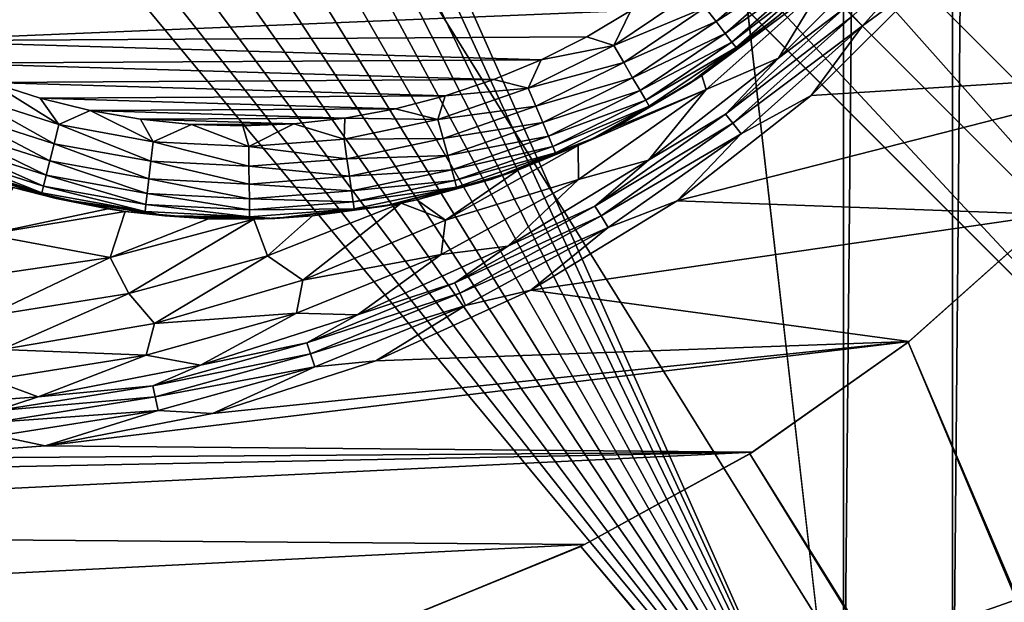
# Model space of a CAD drawing. Header units: metres. Extents: x -205 to 205, y -104 to 104.
# Tile 293 of 656: x -85 to -75, y -61 to -55. Entities that reach past the tile are written whole.
import ezdxf

# ---------------------------------------------------------------- set-up
doc = ezdxf.new("R2010")
doc.units = ezdxf.units.M
doc.layers.add('solid_01_2-CONSUMER_EHM_BOX_SW0001', color=7, linetype='CONTINUOUS')

msp = doc.modelspace()

# ---------------------------------------------------------------- linework, layer by layer
at = {"layer": 'solid_01_2-CONSUMER_EHM_BOX_SW0001'}
for points in [[(-200.010849, -74.958488), (-200.010773, 75.041512), (-0.010778, 75.04142)], [(-0.010849, -74.95858), (-200.010849, -74.958488), (-0.010778, 75.04142)], [(-88.001671, 37.540459, 75), (-76.416145, -63.561199, 75), (-76.402473, 63.637558, 75)], [(-76.416145, -63.561199, 75), (-75.237, 63.561695, 75), (-76.402473, 63.637558, 75)], [(-76.416145, -63.561199, 75), (-75.250656, -63.485584, 75), (-75.237, 63.561695, 75)], [(-75.250656, -63.485584, 75), (-74.082008, 63.333099, 75), (-75.237, 63.561695, 75)], [(-75.250656, -63.485584, 75), (-74.095612, -63.257236, 75), (-74.082008, 63.333099, 75)], [(-88.001671, 37.540459, 75), (-88.012413, -37.459538, 75), (-76.416145, -63.561199, 75)], [(-88.012413, -37.459538, 75), (-88.06736, -38.234272, 75), (-76.416145, -63.561199, 75)], [(-88.06736, -38.234272, 75), (-88.23317, -39.00135, 75), (-76.416145, -63.561199, 75)], [(-88.23317, -39.00135, 75), (-88.507744, -39.739826, 75), (-76.416145, -63.561199, 75)], [(-88.507744, -39.739826, 75), (-88.884354, -40.430462, 75), (-76.416145, -63.561199, 75)], [(-88.884354, -40.430462, 75), (-89.355461, -41.060112, 75), (-76.416145, -63.561199, 75)], [(-89.355461, -41.060112, 75), (-89.912239, -41.616726, 75), (-76.416145, -63.561199, 75)], [(-89.912239, -41.616726, 75), (-90.542023, -42.087662, 75), (-76.416145, -63.561199, 75)], [(-90.542023, -42.087662, 75), (-91.232765, -42.464073, 75), (-76.416145, -63.561199, 75)], [(-91.232765, -42.464073, 75), (-91.971321, -42.738434, 75), (-76.416145, -63.561199, 75)], [(-170.055008, -42.727257, 75), (-185.61615, -63.545567, 75), (-76.416145, -63.561199, 75)], [(-169.287933, -42.893063, 75), (-170.055008, -42.727257, 75), (-76.416145, -63.561199, 75)], [(-91.971321, -42.738434, 75), (-92.738449, -42.904022, 75), (-76.416145, -63.561199, 75)], [(-168.513199, -42.948013, 75), (-169.287933, -42.893063, 75), (-76.416145, -63.561199, 75)], [(-92.738449, -42.904022, 75), (-93.513199, -42.958752, 75), (-76.416145, -63.561199, 75)], [(-93.513199, -42.958752, 75), (-168.513199, -42.948013, 75), (-76.416145, -63.561199, 75)], [(-86.660248, -44.31287, 63.120499), (-72.24424, -59.793827, 69), (-81.338455, -50.697006, 65.42598)], [(-86.660248, -44.31287, 63.120499), (-71.707352, -59.27005, 69), (-72.24424, -59.793827, 69)], [(-86.660248, -44.31287, 63.120499), (-80.223465, -49.690689, 65.447258), (-71.707352, -59.27005, 69)], [(-69.479279, -55.508713, 72), (-85.123055, -44.789696, 72), (-69.414856, -54.562202, 72)], [(-70.420128, -58.175507, 72), (-70.963898, -58.952904, 72), (-85.123055, -44.789696, 72)], [(-85.123055, -44.789696, 69.5), (-85.123055, -44.789696, 72), (-70.963898, -58.952904, 72)], [(-69.986725, -57.332314, 72), (-70.420128, -58.175507, 72), (-85.123055, -44.789696, 72)], [(-69.670921, -56.437199, 72), (-69.986725, -57.332314, 72), (-85.123055, -44.789696, 72)], [(-69.479279, -55.508713, 72), (-69.670921, -56.437199, 72), (-85.123055, -44.789696, 72)], [(-80.223465, -49.690689, 65.447258), (-85.123055, -44.789696, 69.5), (-70.963898, -58.952904, 72)], [(-76.415863, -61.561199, 72), (-93.415863, -61.558765, 72), (-86.183868, -45.850204, 72)], [(-76.415863, -61.561199, 72), (-86.183868, -45.850204, 72), (-72.024712, -60.013412, 72)], [(-72.024712, -60.013412, 69), (-72.024712, -60.013412, 72), (-86.183868, -45.850204, 72)], [(-81.338455, -50.697006, 65.42598), (-72.24424, -59.793827, 69), (-86.183868, -45.850204, 72)], [(-72.024712, -60.013412, 69), (-86.183868, -45.850204, 72), (-72.24424, -59.793827, 69)], [(-80.223465, -49.690689, 65.447258), (-70.963898, -58.952904, 72), (-71.183426, -58.733318, 69)], [(-80.223465, -49.690689, 65.447258), (-71.183426, -58.733318, 69), (-71.707352, -59.27005, 69)], [(-76.315796, -54.653587, 1.771182), (-76.211586, -54.757801, 1.656628), (-75.052109, -53.457848, 1.656628)], [(-75.46476, -54.205738, 1.571667), (-75.052109, -53.457848, 1.656628), (-76.211586, -54.757801, 1.656628)], [(-71.643471, -53.577526, 1.571667), (-75.46476, -54.205738, 1.571667), (-72.829651, -55.25766, 1.571667)], [(-77.114174, -55.105431, 2.071429), (-75.863953, -53.855213, 2.071429), (-76.640228, -54.329159, 2.474663)], [(-76.403137, -54.566246, 1.911131), (-75.863953, -53.855213, 2.071429), (-77.114174, -55.105431, 2.071429)], [(-77.781258, -54.713879, 13.281933), (-76.972565, -54.00333, 13.281901), (-77.897133, -54.563522, 13.401137)], [(-76.860512, -54.115421, 13.123402), (-76.972565, -54.00333, 13.281901), (-77.781258, -54.713879, 13.281933)], [(-77.684494, -54.839428, 13.123442), (-76.860512, -54.115421, 13.123402), (-77.781258, -54.713879, 13.281933)], [(-76.776222, -54.19973, 12.93358), (-76.860512, -54.115421, 13.123402), (-77.684494, -54.839428, 13.123442)], [(-77.611717, -54.933861, 12.933626), (-76.776222, -54.19973, 12.93358), (-77.684494, -54.839428, 13.123442)], [(-77.611717, -54.933861, 12.933626), (-76.723946, -54.252018, 12.721974), (-76.776222, -54.19973, 12.93358)], [(-77.611717, -54.933861, 12.933626), (-77.566582, -54.992435, 12.722024), (-76.723946, -54.252018, 12.721974)], [(-77.137039, -54.672188, 12.5), (-76.723946, -54.252018, 12.721974), (-77.566582, -54.992435, 12.722024)], [(-76.763649, -55.50462, 1.571667), (-75.46476, -54.205738, 1.571667), (-76.211586, -54.757801, 1.656628)], [(-72.829651, -55.25766, 1.571667), (-75.46476, -54.205738, 1.571667), (-76.763649, -55.50462, 1.571667)], [(-87.457893, -54.344234, 13.5), (-86.541412, -54.918888, 13.5), (-78.693504, -54.595425, 13.5)], [(-78.876648, -54.968018, 13.475075), (-78.026306, -54.395912, 13.475064), (-78.693504, -54.595425, 13.5)], [(-77.897133, -54.563522, 13.401137), (-78.026306, -54.395912, 13.475064), (-78.876648, -54.968018, 13.475075)], [(-76.640228, -54.329159, 2.474663), (-77.091881, -54.632469, 2.596741), (-77.931763, -55.289398, 2.656917)], [(-77.888588, -55.442604, 2.474663), (-76.640228, -54.329159, 2.474663), (-77.931763, -55.289398, 2.656917)], [(-77.114174, -55.105431, 2.071429), (-76.640228, -54.329159, 2.474663), (-77.888588, -55.442604, 2.474663)], [(-86.541412, -54.918888, 13.5), (-79.165306, -54.876423, 13.5), (-78.693504, -54.595425, 13.5)], [(-78.876648, -54.968018, 13.475075), (-78.693504, -54.595425, 13.5), (-79.165306, -54.876423, 13.5)], [(-78.770042, -55.150818, 13.401159), (-77.897133, -54.563522, 13.401137), (-78.876648, -54.968018, 13.475075)], [(-77.781258, -54.713879, 13.281933), (-77.897133, -54.563522, 13.401137), (-78.770042, -55.150818, 13.401159)], [(-76.403137, -54.566246, 1.911131), (-77.114174, -55.105431, 2.071429), (-77.680038, -55.705151, 1.911131)], [(-76.403137, -54.566246, 1.911131), (-77.680038, -55.705151, 1.911131), (-76.315796, -54.653587, 1.771182)], [(-78.674416, -55.314804, 13.281965), (-77.781258, -54.713879, 13.281933), (-78.770042, -55.150818, 13.401159)], [(-77.684494, -54.839428, 13.123442), (-77.781258, -54.713879, 13.281933), (-78.674416, -55.314804, 13.281965)], [(-78.074814, -55.385792, 12.5), (-77.931763, -55.289398, 2.656917), (-77.137039, -54.672188, 12.5)], [(-78.074814, -55.385792, 12.5), (-77.137039, -54.672188, 12.5), (-77.566582, -54.992435, 12.722024)], [(-77.137039, -54.672188, 12.5), (-77.931763, -55.289398, 2.656917), (-77.091881, -54.632469, 2.596741)], [(-77.680038, -55.705151, 1.911131), (-77.603203, -55.801868, 1.771182), (-76.315796, -54.653587, 1.771182)], [(-76.315796, -54.653587, 1.771182), (-77.603203, -55.801868, 1.771182), (-76.211586, -54.757801, 1.656628)], [(-77.603203, -55.801868, 1.771182), (-77.511536, -55.917271, 1.656628), (-76.211586, -54.757801, 1.656628)], [(-76.763649, -55.50462, 1.571667), (-76.211586, -54.757801, 1.656628), (-77.511536, -55.917271, 1.656628)], [(-86.541412, -54.918888, 13.5), (-79.65583, -55.123302, 13.5), (-79.165306, -54.876423, 13.5)], [(-86.541412, -54.918888, 13.5), (-86.05085, -55.158871, 13.5), (-79.65583, -55.123302, 13.5)], [(-78.876648, -54.968018, 13.475075), (-79.165306, -54.876423, 13.5), (-79.65583, -55.123302, 13.5)], [(-78.594559, -55.451736, 13.123482), (-77.684494, -54.839428, 13.123442), (-78.674416, -55.314804, 13.281965)], [(-77.611717, -54.933861, 12.933626), (-77.684494, -54.839428, 13.123442), (-78.594559, -55.451736, 13.123482)], [(-78.534492, -55.554733, 12.933672), (-77.611717, -54.933861, 12.933626), (-78.594559, -55.451736, 13.123482)], [(-78.534492, -55.554733, 12.933672), (-77.566582, -54.992435, 12.722024), (-77.611717, -54.933861, 12.933626)], [(-79.793358, -55.426292, 13.475086), (-78.876648, -54.968018, 13.475075), (-79.65583, -55.123302, 13.5)], [(-78.770042, -55.150818, 13.401159), (-78.876648, -54.968018, 13.475075), (-79.793358, -55.426292, 13.475086)], [(-78.534492, -55.554733, 12.933672), (-78.497238, -55.618622, 12.722074), (-77.566582, -54.992435, 12.722024)], [(-78.074814, -55.385792, 12.5), (-77.566582, -54.992435, 12.722024), (-78.497238, -55.618622, 12.722074)], [(-86.05085, -55.158871, 13.5), (-80.162659, -55.334858, 13.5), (-79.65583, -55.123302, 13.5)], [(-79.793358, -55.426292, 13.475086), (-79.65583, -55.123302, 13.5), (-80.162659, -55.334858, 13.5)], [(-78.503624, -56.198822, 2.071429), (-77.114174, -55.105431, 2.071429), (-77.888588, -55.442604, 2.474663)], [(-77.680038, -55.705151, 1.911131), (-77.114174, -55.105431, 2.071429), (-78.503624, -56.198822, 2.071429)], [(-86.05085, -55.158871, 13.5), (-85.542542, -55.364468, 13.5), (-80.162659, -55.334858, 13.5)], [(-79.71109, -55.621265, 13.401181), (-78.770042, -55.150818, 13.401159), (-79.793358, -55.426292, 13.475086)], [(-78.674416, -55.314804, 13.281965), (-78.770042, -55.150818, 13.401159), (-79.71109, -55.621265, 13.401181)], [(-85.542542, -55.364468, 13.5), (-80.683334, -55.510021, 13.5), (-80.162659, -55.334858, 13.5)], [(-79.793358, -55.426292, 13.475086), (-80.162659, -55.334858, 13.5), (-80.683334, -55.510021, 13.5)], [(-79.637283, -55.796169, 13.281997), (-78.674416, -55.314804, 13.281965), (-79.71109, -55.621265, 13.401181)], [(-78.594559, -55.451736, 13.123482), (-78.674416, -55.314804, 13.281965), (-79.637283, -55.796169, 13.281997)], [(-77.888588, -55.442604, 2.474663), (-77.931763, -55.289398, 2.656917), (-78.869843, -55.852039, 2.770159)], [(-78.074814, -55.385792, 12.5), (-78.869843, -55.852039, 2.770159), (-77.931763, -55.289398, 2.656917)], [(-72.829651, -55.25766, 1.571667), (-76.763649, -55.50462, 1.571667), (-78.198273, -56.633396, 1.571667)], [(-72.829651, -55.25766, 1.571667), (-78.198273, -56.633396, 1.571667), (-74.189362, -56.780025, 1.571667)], [(-85.794579, -55.506134, 13.475154), (-84.818069, -55.817135, 13.475143), (-85.542542, -55.364468, 13.5)], [(-85.542542, -55.364468, 13.5), (-85.019669, -55.533978, 13.5), (-80.683334, -55.510021, 13.5)], [(-84.818069, -55.817135, 13.475143), (-85.019669, -55.533978, 13.5), (-85.542542, -55.364468, 13.5)], [(-80.761284, -55.763172, 13.475098), (-79.793358, -55.426292, 13.475086), (-80.683334, -55.510021, 13.5)], [(-79.71109, -55.621265, 13.401181), (-79.793358, -55.426292, 13.475086), (-80.761284, -55.763172, 13.475098)], [(-79.575653, -55.942223, 13.123522), (-78.594559, -55.451736, 13.123482), (-79.637283, -55.796169, 13.281997)], [(-78.534492, -55.554733, 12.933672), (-78.594559, -55.451736, 13.123482), (-79.575653, -55.942223, 13.123522)], [(-77.888588, -55.442604, 2.474663), (-78.869843, -55.852039, 2.770159), (-79.258675, -56.041302, 2.825341)], [(-79.255615, -56.406662, 2.474663), (-77.888588, -55.442604, 2.474663), (-79.258675, -56.041302, 2.825341)], [(-78.503624, -56.198822, 2.071429), (-77.888588, -55.442604, 2.474663), (-79.255615, -56.406662, 2.474663)], [(-79.099968, -55.966919, 12.5), (-78.869843, -55.852039, 2.770159), (-78.074814, -55.385792, 12.5)], [(-79.099968, -55.966919, 12.5), (-78.074814, -55.385792, 12.5), (-78.497238, -55.618622, 12.722074)], [(-85.871628, -55.703251, 13.401314), (-84.869186, -56.022507, 13.401292), (-85.794579, -55.506134, 13.475154)], [(-84.869186, -56.022507, 13.401292), (-84.818069, -55.817135, 13.475143), (-85.794579, -55.506134, 13.475154)], [(-85.019669, -55.533978, 13.5), (-81.215218, -55.647884, 13.5), (-80.683334, -55.510021, 13.5)], [(-85.019669, -55.533978, 13.5), (-84.485641, -55.666096, 13.5), (-81.215218, -55.647884, 13.5)], [(-84.818069, -55.817135, 13.475143), (-84.485641, -55.666096, 13.5), (-85.019669, -55.533978, 13.5)], [(-80.761284, -55.763172, 13.475098), (-80.683334, -55.510021, 13.5), (-81.215218, -55.647884, 13.5)], [(-79.529297, -56.052086, 12.933719), (-78.534492, -55.554733, 12.933672), (-79.575653, -55.942223, 13.123522)], [(-79.529297, -56.052086, 12.933719), (-78.497238, -55.618622, 12.722074), (-78.534492, -55.554733, 12.933672)], [(-78.198273, -56.633396, 1.571667), (-76.763649, -55.50462, 1.571667), (-77.511536, -55.917271, 1.656628)], [(-84.818069, -55.817135, 13.475143), (-83.809715, -56.000286, 13.475132), (-84.485641, -55.666096, 13.5)], [(-84.485641, -55.666096, 13.5), (-81.755447, -55.747704, 13.5), (-81.215218, -55.647884, 13.5)], [(-84.485641, -55.666096, 13.5), (-83.943947, -55.759949, 13.5), (-81.755447, -55.747704, 13.5)], [(-83.809715, -56.000286, 13.475132), (-83.943947, -55.759949, 13.5), (-84.485641, -55.666096, 13.5)], [(-80.761284, -55.763172, 13.475098), (-81.215218, -55.647884, 13.5), (-81.755447, -55.747704, 13.5)], [(-80.704704, -55.967091, 13.401203), (-79.71109, -55.621265, 13.401181), (-80.761284, -55.763172, 13.475098)], [(-79.637283, -55.796169, 13.281997), (-79.71109, -55.621265, 13.401181), (-80.704704, -55.967091, 13.401203)], [(-79.529297, -56.052086, 12.933719), (-79.500534, -56.120235, 12.722123), (-78.497238, -55.618622, 12.722074)], [(-79.099968, -55.966919, 12.5), (-78.497238, -55.618622, 12.722074), (-79.500534, -56.120235, 12.722123)], [(-85.94075, -55.8801, 13.282187), (-84.915047, -56.206753, 13.282156), (-85.871628, -55.703251, 13.401314)], [(-84.915047, -56.206753, 13.282156), (-84.869186, -56.022507, 13.401292), (-85.871628, -55.703251, 13.401314)], [(-83.943947, -55.759949, 13.5), (-82.301079, -55.808983, 13.5), (-81.755447, -55.747704, 13.5)], [(-83.943947, -55.759949, 13.5), (-83.397697, -55.815113, 13.5), (-82.301079, -55.808983, 13.5)], [(-83.809715, -56.000286, 13.475132), (-83.397697, -55.815113, 13.5), (-83.943947, -55.759949, 13.5)], [(-81.764427, -55.97308, 13.475109), (-81.755447, -55.747704, 13.5), (-82.301079, -55.808983, 13.5)], [(-81.764427, -55.97308, 13.475109), (-80.761284, -55.763172, 13.475098), (-81.755447, -55.747704, 13.5)], [(-80.704704, -55.967091, 13.401203), (-80.761284, -55.763172, 13.475098), (-81.764427, -55.97308, 13.475109)], [(-77.680038, -55.705151, 1.911131), (-78.503624, -56.198822, 2.071429), (-79.078316, -56.691246, 1.911131)], [(-77.680038, -55.705151, 1.911131), (-79.078316, -56.691246, 1.911131), (-77.603203, -55.801868, 1.771182)], [(-85.998474, -56.02779, 13.123761), (-84.953346, -56.360622, 13.123721), (-85.94075, -55.8801, 13.282187)], [(-84.953346, -56.360622, 13.123721), (-84.915047, -56.206753, 13.282156), (-85.94075, -55.8801, 13.282187)], [(-84.869186, -56.022507, 13.401292), (-83.834068, -56.210514, 13.40127), (-84.818069, -55.817135, 13.475143)], [(-83.834068, -56.210514, 13.40127), (-83.809715, -56.000286, 13.475132), (-84.818069, -55.817135, 13.475143)], [(-83.809715, -56.000286, 13.475132), (-82.786201, -56.052559, 13.475121), (-83.397697, -55.815113, 13.5)], [(-83.397697, -55.815113, 13.5), (-82.849312, -55.83147, 13.5), (-82.301079, -55.808983, 13.5)], [(-82.786201, -56.052559, 13.475121), (-82.849312, -55.83147, 13.5), (-83.397697, -55.815113, 13.5)], [(-82.786201, -56.052559, 13.475121), (-82.301079, -55.808983, 13.5), (-82.849312, -55.83147, 13.5)], [(-82.786201, -56.052559, 13.475121), (-81.764427, -55.97308, 13.475109), (-82.301079, -55.808983, 13.5)], [(-80.653946, -56.150024, 13.282028), (-79.637283, -55.796169, 13.281997), (-80.704704, -55.967091, 13.401203)], [(-79.575653, -55.942223, 13.123522), (-79.637283, -55.796169, 13.281997), (-80.653946, -56.150024, 13.282028)], [(-79.099968, -55.966919, 12.5), (-79.258675, -56.041302, 2.825341), (-78.869843, -55.852039, 2.770159)], [(-79.078316, -56.691246, 1.911131), (-79.013, -56.796085, 1.771182), (-77.603203, -55.801868, 1.771182)], [(-77.603203, -55.801868, 1.771182), (-79.013, -56.796085, 1.771182), (-77.511536, -55.917271, 1.656628)], [(-81.734474, -56.182575, 13.401225), (-81.764427, -55.97308, 13.475109), (-82.786201, -56.052559, 13.475121)], [(-81.734474, -56.182575, 13.401225), (-80.704704, -55.967091, 13.401203), (-81.764427, -55.97308, 13.475109)], [(-80.653946, -56.150024, 13.282028), (-80.704704, -55.967091, 13.401203), (-81.734474, -56.182575, 13.401225)], [(-80.611565, -56.302784, 13.123562), (-79.575653, -55.942223, 13.123522), (-80.653946, -56.150024, 13.282028)], [(-79.529297, -56.052086, 12.933719), (-79.575653, -55.942223, 13.123522), (-80.611565, -56.302784, 13.123562)], [(-80.193909, -56.405025, 12.5), (-79.258675, -56.041302, 2.825341), (-79.099968, -55.966919, 12.5)], [(-80.193909, -56.405025, 12.5), (-79.099968, -55.966919, 12.5), (-79.500534, -56.120235, 12.722123)], [(-79.013, -56.796085, 1.771182), (-78.935066, -56.921173, 1.656628), (-77.511536, -55.917271, 1.656628)], [(-78.198273, -56.633396, 1.571667), (-77.511536, -55.917271, 1.656628), (-78.935066, -56.921173, 1.656628)], [(-86.041908, -56.138905, 12.933994), (-84.982162, -56.476383, 12.933949), (-85.998474, -56.02779, 13.123761)], [(-84.982162, -56.476383, 12.933949), (-84.953346, -56.360622, 13.123721), (-85.998474, -56.02779, 13.123761)], [(-84.915047, -56.206753, 13.282156), (-83.855911, -56.399117, 13.282124), (-84.869186, -56.022507, 13.401292)], [(-83.855911, -56.399117, 13.282124), (-83.834068, -56.210514, 13.40127), (-84.869186, -56.022507, 13.401292)], [(-83.834068, -56.210514, 13.40127), (-82.783371, -56.264168, 13.401247), (-83.809715, -56.000286, 13.475132)], [(-82.783371, -56.264168, 13.401247), (-82.786201, -56.052559, 13.475121), (-83.809715, -56.000286, 13.475132)], [(-82.783371, -56.264168, 13.401247), (-81.734474, -56.182575, 13.401225), (-82.786201, -56.052559, 13.475121)], [(-80.678947, -56.841347, 2.826262), (-79.258675, -56.041302, 2.825341), (-79.897484, -56.303013, 2.921105)], [(-79.255615, -56.406662, 2.474663), (-79.258675, -56.041302, 2.825341), (-80.678947, -56.841347, 2.826262)], [(-80.579681, -56.417694, 12.933764), (-79.529297, -56.052086, 12.933719), (-80.611565, -56.302784, 13.123562)], [(-80.579681, -56.417694, 12.933764), (-79.500534, -56.120235, 12.722123), (-79.529297, -56.052086, 12.933719)], [(-80.193909, -56.405025, 12.5), (-79.897484, -56.303013, 2.921105), (-79.258675, -56.041302, 2.825341)], [(-86.041908, -56.138905, 12.933994), (-86.068855, -56.207859, 12.722422), (-85.000038, -56.548214, 12.722372)], [(-86.041908, -56.138905, 12.933994), (-85.000038, -56.548214, 12.722372), (-84.982162, -56.476383, 12.933949)], [(-81.707603, -56.370518, 13.282061), (-81.734474, -56.182575, 13.401225), (-82.783371, -56.264168, 13.401247)], [(-81.707603, -56.370518, 13.282061), (-80.653946, -56.150024, 13.282028), (-81.734474, -56.182575, 13.401225)], [(-80.611565, -56.302784, 13.123562), (-80.653946, -56.150024, 13.282028), (-81.707603, -56.370518, 13.282061)], [(-80.579681, -56.417694, 12.933764), (-80.559898, -56.488983, 12.722173), (-79.500534, -56.120235, 12.722123)], [(-80.193909, -56.405025, 12.5), (-79.500534, -56.120235, 12.722123), (-80.559898, -56.488983, 12.722173)], [(-80.012772, -57.120003, 2.071429), (-78.503624, -56.198822, 2.071429), (-79.255615, -56.406662, 2.474663)], [(-79.078316, -56.691246, 1.911131), (-78.503624, -56.198822, 2.071429), (-80.012772, -57.120003, 2.071429)], [(-85.97789, -56.269604, 12.5), (-85.000038, -56.548214, 12.722372), (-86.068855, -56.207859, 12.722422)], [(-85.97789, -56.269604, 12.5), (-85.3097, -56.491119, 3.5), (-84.849686, -56.609917, 12.5)], [(-85.97789, -56.269604, 12.5), (-84.849686, -56.609917, 12.5), (-85.000038, -56.548214, 12.722372)], [(-84.953346, -56.360622, 13.123721), (-83.874153, -56.556622, 13.123681), (-84.915047, -56.206753, 13.282156)], [(-83.874153, -56.556622, 13.123681), (-83.855911, -56.399117, 13.282124), (-84.915047, -56.206753, 13.282156)], [(-83.855911, -56.399117, 13.282124), (-82.780838, -56.45401, 13.282092), (-83.834068, -56.210514, 13.40127)], [(-82.780838, -56.45401, 13.282092), (-82.783371, -56.264168, 13.401247), (-83.834068, -56.210514, 13.40127)], [(-82.780838, -56.45401, 13.282092), (-81.707603, -56.370518, 13.282061), (-82.783371, -56.264168, 13.401247)], [(-81.685165, -56.527462, 13.123602), (-80.611565, -56.302784, 13.123562), (-81.707603, -56.370518, 13.282061)], [(-80.579681, -56.417694, 12.933764), (-80.611565, -56.302784, 13.123562), (-81.685165, -56.527462, 13.123602)], [(-80.678947, -56.841347, 2.826262), (-79.897484, -56.303013, 2.921105), (-80.987305, -56.621632, 3.087766)], [(-80.193909, -56.405025, 12.5), (-80.987305, -56.621632, 3.087766), (-79.897484, -56.303013, 2.921105)], [(-84.982162, -56.476383, 12.933949), (-83.887871, -56.67511, 12.933902), (-84.953346, -56.360622, 13.123721)], [(-83.887871, -56.67511, 12.933902), (-83.874153, -56.556622, 13.123681), (-84.953346, -56.360622, 13.123721)], [(-83.874153, -56.556622, 13.123681), (-82.778725, -56.612541, 13.123641), (-83.855911, -56.399117, 13.282124)], [(-82.778725, -56.612541, 13.123641), (-82.780838, -56.45401, 13.282092), (-83.855911, -56.399117, 13.282124)], [(-81.685165, -56.527462, 13.123602), (-81.707603, -56.370518, 13.282061), (-82.780838, -56.45401, 13.282092)], [(-81.3368, -56.692165, 12.5), (-80.987305, -56.621632, 3.087766), (-80.193909, -56.405025, 12.5)], [(-81.3368, -56.692165, 12.5), (-80.193909, -56.405025, 12.5), (-80.559898, -56.488983, 12.722173)], [(-80.723526, -57.208782, 2.474663), (-79.255615, -56.406662, 2.474663), (-80.678947, -56.841347, 2.826262)], [(-80.012772, -57.120003, 2.071429), (-79.255615, -56.406662, 2.474663), (-80.723526, -57.208782, 2.474663)], [(-84.293709, -56.718689, 3.467999), (-85.3097, -56.491119, 3.5), (-85.593666, -56.994583, 3.45631)], [(-84.849686, -56.609917, 12.5), (-85.3097, -56.491119, 3.5), (-84.293709, -56.718689, 3.467999)], [(-84.982162, -56.476383, 12.933949), (-85.000038, -56.548214, 12.722372), (-83.896385, -56.748631, 12.722322)], [(-84.982162, -56.476383, 12.933949), (-83.896385, -56.748631, 12.722322), (-83.887871, -56.67511, 12.933902)], [(-82.778725, -56.612541, 13.123641), (-81.685165, -56.527462, 13.123602), (-82.780838, -56.45401, 13.282092)], [(-81.668289, -56.645523, 12.93381), (-80.579681, -56.417694, 12.933764), (-81.685165, -56.527462, 13.123602)], [(-81.668289, -56.645523, 12.93381), (-80.559898, -56.488983, 12.722173), (-80.579681, -56.417694, 12.933764)], [(-81.668289, -56.645523, 12.93381), (-81.657822, -56.718769, 12.722222), (-80.559898, -56.488983, 12.722173)], [(-81.3368, -56.692165, 12.5), (-80.559898, -56.488983, 12.722173), (-81.657822, -56.718769, 12.722222)], [(-84.849686, -56.609917, 12.5), (-83.896385, -56.748631, 12.722322), (-85.000038, -56.548214, 12.722372)], [(-84.849686, -56.609917, 12.5), (-84.293709, -56.718689, 3.467999), (-84.108322, -56.746727, 3.45621)], [(-84.849686, -56.609917, 12.5), (-84.108322, -56.746727, 3.45621), (-83.685989, -56.795547, 12.5)], [(-84.849686, -56.609917, 12.5), (-83.685989, -56.795547, 12.5), (-83.896385, -56.748631, 12.722322)], [(-83.887871, -56.67511, 12.933902), (-82.77713, -56.731804, 12.933856), (-83.874153, -56.556622, 13.123681)], [(-82.77713, -56.731804, 12.933856), (-82.778725, -56.612541, 13.123641), (-83.874153, -56.556622, 13.123681)], [(-81.668289, -56.645523, 12.93381), (-81.685165, -56.527462, 13.123602), (-82.778725, -56.612541, 13.123641)], [(-82.77713, -56.731804, 12.933856), (-81.668289, -56.645523, 12.93381), (-82.778725, -56.612541, 13.123641)], [(-81.3368, -56.692165, 12.5), (-81.155067, -56.657341, 3.112792), (-80.987305, -56.621632, 3.087766)], [(-80.678947, -56.841347, 2.826262), (-80.987305, -56.621632, 3.087766), (-81.155067, -56.657341, 3.112792)], [(-84.293709, -56.718689, 3.467999), (-85.593666, -56.994583, 3.45631), (-84.108322, -56.746727, 3.45621)], [(-83.887871, -56.67511, 12.933902), (-83.896385, -56.748631, 12.722322), (-82.776146, -56.805798, 12.722272)], [(-83.887871, -56.67511, 12.933902), (-82.776146, -56.805798, 12.722272), (-82.77713, -56.731804, 12.933856)], [(-82.77713, -56.731804, 12.933856), (-81.657822, -56.718769, 12.722222), (-81.668289, -56.645523, 12.93381)], [(-82.77713, -56.731804, 12.933856), (-82.776146, -56.805798, 12.722272), (-81.657822, -56.718769, 12.722222)], [(-82.507904, -56.823132, 12.5), (-81.657822, -56.718769, 12.722222), (-82.776146, -56.805798, 12.722272)], [(-82.205734, -57.485203, 2.826262), (-81.155067, -56.657341, 3.112792), (-82.583122, -57.222031, 3.113388)], [(-82.104607, -56.796036, 3.247155), (-82.583122, -57.222031, 3.113388), (-81.155067, -56.657341, 3.112792)], [(-82.507904, -56.823132, 12.5), (-82.104607, -56.796036, 3.247155), (-81.3368, -56.692165, 12.5)], [(-82.507904, -56.823132, 12.5), (-81.3368, -56.692165, 12.5), (-81.657822, -56.718769, 12.722222)], [(-82.205734, -57.485203, 2.826262), (-80.678947, -56.841347, 2.826262), (-81.155067, -56.657341, 3.112792)], [(-81.3368, -56.692165, 12.5), (-82.104607, -56.796036, 3.247155), (-81.155067, -56.657341, 3.112792)], [(-79.078316, -56.691246, 1.911131), (-80.012772, -57.120003, 2.071429), (-80.579788, -57.511703, 1.911131)], [(-79.078316, -56.691246, 1.911131), (-80.579788, -57.511703, 1.911131), (-79.013, -56.796085, 1.771182)], [(-79.765907, -57.590546, 1.571667), (-78.198273, -56.633396, 1.571667), (-78.935066, -56.921173, 1.656628)], [(-74.189362, -56.780025, 1.571667), (-78.198273, -56.633396, 1.571667), (-79.765907, -57.590546, 1.571667)], [(-84.108322, -56.746727, 3.45621), (-85.593666, -56.994583, 3.45631), (-84.270477, -57.24295, 3.325905)], [(-83.216385, -56.8256, 3.379314), (-84.108322, -56.746727, 3.45621), (-84.270477, -57.24295, 3.325905)], [(-83.216385, -56.8256, 3.379314), (-84.270477, -57.24295, 3.325905), (-82.730934, -56.830097, 3.325742)], [(-82.730934, -56.830097, 3.325742), (-84.270477, -57.24295, 3.325905), (-84.068962, -57.628586, 3.113388)], [(-83.685989, -56.795547, 12.5), (-84.108322, -56.746727, 3.45621), (-83.216385, -56.8256, 3.379314)], [(-82.730934, -56.830097, 3.325742), (-84.068962, -57.628586, 3.113388), (-82.583122, -57.222031, 3.113388)], [(-83.685989, -56.795547, 12.5), (-82.776146, -56.805798, 12.722272), (-83.896385, -56.748631, 12.722322)], [(-83.685989, -56.795547, 12.5), (-83.216385, -56.8256, 3.379314), (-82.730934, -56.830097, 3.325742)], [(-83.685989, -56.795547, 12.5), (-82.730934, -56.830097, 3.325742), (-82.507904, -56.823132, 12.5)], [(-83.685989, -56.795547, 12.5), (-82.507904, -56.823132, 12.5), (-82.776146, -56.805798, 12.722272)], [(-82.104607, -56.796036, 3.247155), (-82.730934, -56.830097, 3.325742), (-82.583122, -57.222031, 3.113388)], [(-82.507904, -56.823132, 12.5), (-82.730934, -56.830097, 3.325742), (-82.104607, -56.796036, 3.247155)], [(-80.579788, -57.511703, 1.911131), (-80.526833, -57.623299, 1.771182), (-79.013, -56.796085, 1.771182)], [(-79.013, -56.796085, 1.771182), (-80.526833, -57.623299, 1.771182), (-78.935066, -56.921173, 1.656628)], [(-74.189362, -56.780025, 1.571667), (-79.765907, -57.590546, 1.571667), (-75.711731, -58.139732, 1.571667)], [(-74.185364, -56.775719, 1.5), (-75.72345, -58.148865, 1.5), (-70.958923, -69.334755, 1.5)], [(-75.711731, -58.139732, 1.571667), (-75.72345, -58.148865, 1.5), (-74.185364, -56.775719, 1.5)], [(-74.189362, -56.780025, 1.571667), (-75.711731, -58.139732, 1.571667), (-74.185364, -56.775719, 1.5)], [(-80.723526, -57.208782, 2.474663), (-80.678947, -56.841347, 2.826262), (-82.205734, -57.485203, 2.826262)], [(-80.526833, -57.623299, 1.771182), (-80.463654, -57.756447, 1.656628), (-78.935066, -56.921173, 1.656628)], [(-79.765907, -57.590546, 1.571667), (-78.935066, -56.921173, 1.656628), (-80.463654, -57.756447, 1.656628)], [(-85.593666, -56.994583, 3.45631), (-85.858627, -57.473625, 3.325905), (-84.270477, -57.24295, 3.325905)], [(-81.620369, -57.856018, 2.071429), (-80.012772, -57.120003, 2.071429), (-80.723526, -57.208782, 2.474663)], [(-80.579788, -57.511703, 1.911131), (-80.012772, -57.120003, 2.071429), (-81.620369, -57.856018, 2.071429)], [(-84.270477, -57.24295, 3.325905), (-85.858627, -57.473625, 3.325905), (-85.5905, -57.869236, 3.113388)], [(-84.270477, -57.24295, 3.325905), (-85.5905, -57.869236, 3.113388), (-84.068962, -57.628586, 3.113388)], [(-83.796547, -57.948818, 2.826262), (-82.583122, -57.222031, 3.113388), (-84.068962, -57.628586, 3.113388)], [(-83.796547, -57.948818, 2.826262), (-82.205734, -57.485203, 2.826262), (-82.583122, -57.222031, 3.113388)], [(-82.273224, -57.838535, 2.474663), (-80.723526, -57.208782, 2.474663), (-82.205734, -57.485203, 2.826262)], [(-81.620369, -57.856018, 2.071429), (-80.723526, -57.208782, 2.474663), (-82.273224, -57.838535, 2.474663)], [(-82.273224, -57.838535, 2.474663), (-82.205734, -57.485203, 2.826262), (-83.796547, -57.948818, 2.826262)], [(-80.579788, -57.511703, 1.911131), (-81.620369, -57.856018, 2.071429), (-82.164917, -58.155853, 1.911131)], [(-80.579788, -57.511703, 1.911131), (-82.164917, -58.155853, 1.911131), (-80.526833, -57.623299, 1.771182)], [(-85.430183, -58.226025, 2.826262), (-84.068962, -57.628586, 3.113388), (-85.5905, -57.869236, 3.113388)], [(-85.430183, -58.226025, 2.826262), (-83.796547, -57.948818, 2.826262), (-84.068962, -57.628586, 3.113388)], [(-82.164917, -58.155853, 1.911131), (-82.125015, -58.272755, 1.771182), (-80.526833, -57.623299, 1.771182)], [(-80.526833, -57.623299, 1.771182), (-82.125015, -58.272755, 1.771182), (-80.463654, -57.756447, 1.656628)], [(-81.426094, -58.350227, 1.571667), (-79.765907, -57.590546, 1.571667), (-80.463654, -57.756447, 1.656628)], [(-75.711731, -58.139732, 1.571667), (-79.765907, -57.590546, 1.571667), (-81.426094, -58.350227, 1.571667)], [(-82.125015, -58.272755, 1.771182), (-82.077408, -58.412231, 1.656628), (-80.463654, -57.756447, 1.656628)], [(-81.426094, -58.350227, 1.571667), (-80.463654, -57.756447, 1.656628), (-82.077408, -58.412231, 1.656628)], [(-83.88456, -58.287727, 2.474663), (-82.273224, -57.838535, 2.474663), (-83.796547, -57.948818, 2.826262)], [(-83.303802, -58.396511, 2.071429), (-82.273224, -57.838535, 2.474663), (-83.88456, -58.287727, 2.474663)], [(-83.303802, -58.396511, 2.071429), (-81.620369, -57.856018, 2.071429), (-82.273224, -57.838535, 2.474663)], [(-82.164917, -58.155853, 1.911131), (-81.620369, -57.856018, 2.071429), (-83.303802, -58.396511, 2.071429)], [(-83.88456, -58.287727, 2.474663), (-83.796547, -57.948818, 2.826262), (-85.430183, -58.226025, 2.826262)], [(-75.711731, -58.139732, 1.571667), (-83.174339, -58.911983, 1.571667), (-84.967209, -59.259876, 1.571667)], [(-75.711731, -58.139732, 1.571667), (-84.967209, -59.259876, 1.571667), (-77.391861, -59.325912, 1.571667)], [(-82.164917, -58.155853, 1.911131), (-83.303802, -58.396511, 2.071429), (-83.813087, -58.615314, 1.911131)], [(-82.164917, -58.155853, 1.911131), (-83.813087, -58.615314, 1.911131), (-82.125015, -58.272755, 1.771182)], [(-75.711731, -58.139732, 1.571667), (-81.426094, -58.350227, 1.571667), (-83.174339, -58.911983, 1.571667)], [(-75.72345, -58.148865, 1.5), (-77.419487, -59.345146, 1.5), (-70.677116, -70.16806, 1.5)], [(-77.391861, -59.325912, 1.571667), (-77.419487, -59.345146, 1.5), (-75.72345, -58.148865, 1.5)], [(-75.711731, -58.139732, 1.571667), (-77.391861, -59.325912, 1.571667), (-75.72345, -58.148865, 1.5)], [(-75.72345, -58.148865, 1.5), (-70.926765, -69.456207, 1.5), (-70.958923, -69.334755, 1.5)], [(-75.72345, -58.148865, 1.5), (-70.891853, -69.577049, 1.5), (-70.926765, -69.456207, 1.5)], [(-75.72345, -58.148865, 1.5), (-70.854218, -69.697151, 1.5), (-70.891853, -69.577049, 1.5)], [(-75.72345, -58.148865, 1.5), (-70.813889, -69.816422, 1.5), (-70.854218, -69.697151, 1.5)], [(-75.72345, -58.148865, 1.5), (-70.770905, -69.934731, 1.5), (-70.813889, -69.816422, 1.5)], [(-75.72345, -58.148865, 1.5), (-70.725304, -70.051987, 1.5), (-70.770905, -69.934731, 1.5)], [(-75.72345, -58.148865, 1.5), (-70.677116, -70.16806, 1.5), (-70.725304, -70.051987, 1.5)], [(-85.53656, -58.550514, 2.474663), (-83.88456, -58.287727, 2.474663), (-85.430183, -58.226025, 2.826262)], [(-85.039391, -58.733871, 2.071429), (-83.88456, -58.287727, 2.474663), (-85.53656, -58.550514, 2.474663)], [(-85.039391, -58.733871, 2.071429), (-83.303802, -58.396511, 2.071429), (-83.88456, -58.287727, 2.474663)], [(-83.813087, -58.615314, 1.911131), (-83.786758, -58.735996, 1.771182), (-82.125015, -58.272755, 1.771182)], [(-82.125015, -58.272755, 1.771182), (-83.786758, -58.735996, 1.771182), (-82.077408, -58.412231, 1.656628)], [(-83.813087, -58.615314, 1.911131), (-83.303802, -58.396511, 2.071429), (-85.039391, -58.733871, 2.071429)], [(-83.786758, -58.735996, 1.771182), (-83.755341, -58.87999, 1.656628), (-82.077408, -58.412231, 1.656628)], [(-83.174339, -58.911983, 1.571667), (-82.077408, -58.412231, 1.656628), (-83.755341, -58.87999, 1.656628)], [(-83.174339, -58.911983, 1.571667), (-81.426094, -58.350227, 1.571667), (-82.077408, -58.412231, 1.656628)], [(-86.802719, -58.863361, 2.071429), (-85.039391, -58.733871, 2.071429), (-85.53656, -58.550514, 2.474663)], [(-83.813087, -58.615314, 1.911131), (-85.039391, -58.733871, 2.071429), (-85.502853, -58.884109, 1.911131)], [(-83.813087, -58.615314, 1.911131), (-85.502853, -58.884109, 1.911131), (-83.786758, -58.735996, 1.771182)], [(-85.502853, -58.884109, 1.911131), (-85.039391, -58.733871, 2.071429), (-86.802719, -58.863361, 2.071429)], [(-85.502853, -58.884109, 1.911131), (-85.49044, -59.007008, 1.771182), (-83.786758, -58.735996, 1.771182)], [(-83.786758, -58.735996, 1.771182), (-85.49044, -59.007008, 1.771182), (-83.755341, -58.87999, 1.656628)], [(-85.49044, -59.007008, 1.771182), (-85.475624, -59.153637, 1.656628), (-83.755341, -58.87999, 1.656628)], [(-84.967209, -59.259876, 1.571667), (-83.755341, -58.87999, 1.656628), (-85.475624, -59.153637, 1.656628)], [(-84.967209, -59.259876, 1.571667), (-83.174339, -58.911983, 1.571667), (-83.755341, -58.87999, 1.656628)], [(-86.797752, -59.394928, 1.571667), (-84.967209, -59.259876, 1.571667), (-85.475624, -59.153637, 1.656628)], [(-77.391861, -59.325912, 1.571667), (-86.797752, -59.394928, 1.571667), (-96.019173, -59.691811, 1.571667)], [(-77.391861, -59.325912, 1.571667), (-96.019173, -59.691811, 1.571667), (-95.091278, -60.190952, 1.571667)], [(-77.391861, -59.325912, 1.571667), (-95.091278, -60.190952, 1.571667), (-79.191269, -60.318043, 1.571667)], [(-77.391861, -59.325912, 1.571667), (-84.967209, -59.259876, 1.571667), (-86.797752, -59.394928, 1.571667)], [(-77.419487, -59.345146, 1.5), (-79.229797, -60.336548, 1.5), (-70.266968, -70.951881, 1.5)], [(-79.191269, -60.318043, 1.571667), (-79.229797, -60.336548, 1.5), (-77.419487, -59.345146, 1.5)], [(-77.391861, -59.325912, 1.571667), (-79.191269, -60.318043, 1.571667), (-77.419487, -59.345146, 1.5)], [(-77.419487, -59.345146, 1.5), (-70.626381, -70.282867, 1.5), (-70.677116, -70.16806, 1.5)], [(-77.419487, -59.345146, 1.5), (-70.573051, -70.396736, 1.5), (-70.626381, -70.282867, 1.5)], [(-77.419487, -59.345146, 1.5), (-70.51709, -70.509827, 1.5), (-70.573051, -70.396736, 1.5)], [(-77.419487, -59.345146, 1.5), (-70.458504, -70.622009, 1.5), (-70.51709, -70.509827, 1.5)], [(-77.419487, -59.345146, 1.5), (-70.397285, -70.73317, 1.5), (-70.458504, -70.622009, 1.5)], [(-77.419487, -59.345146, 1.5), (-70.333443, -70.843163, 1.5), (-70.397285, -70.73317, 1.5)], [(-77.419487, -59.345146, 1.5), (-70.266968, -70.951881, 1.5), (-70.333443, -70.843163, 1.5)], [(-75.46933, -61.497047, 72), (-76.415863, -61.561199, 72), (-72.024712, -60.013412, 72)], [(-74.540787, -61.305668, 72), (-75.46933, -61.497047, 72), (-72.024712, -60.013412, 72)], [(-79.191269, -60.318043, 1.571667), (-95.091278, -60.190952, 1.571667), (-93.152191, -61.017635, 1.571667)], [(-79.191269, -60.318043, 1.571667), (-93.152191, -61.017635, 1.571667), (-81.073189, -61.091343, 1.571667)], [(-79.229797, -60.336548, 1.5), (-81.142464, -61.115097, 1.5), (-69.812866, -71.573662, 1.5)], [(-81.073189, -61.091343, 1.571667), (-81.142464, -61.115097, 1.5), (-79.229797, -60.336548, 1.5)], [(-79.191269, -60.318043, 1.571667), (-81.073189, -61.091343, 1.571667), (-79.229797, -60.336548, 1.5)], [(-79.229797, -60.336548, 1.5), (-70.197861, -71.059196, 1.5), (-70.266968, -70.951881, 1.5)], [(-79.229797, -60.336548, 1.5), (-70.126122, -71.164986, 1.5), (-70.197861, -71.059196, 1.5)], [(-79.229797, -60.336548, 1.5), (-70.051758, -71.269119, 1.5), (-70.126122, -71.164986, 1.5)], [(-79.229797, -60.336548, 1.5), (-69.974754, -71.371719, 1.5), (-70.051758, -71.269119, 1.5)], [(-79.229797, -60.336548, 1.5), (-69.895126, -71.473274, 1.5), (-69.974754, -71.371719, 1.5)], [(-79.229797, -60.336548, 1.5), (-69.812866, -71.573662, 1.5), (-69.895126, -71.473274, 1.5)]]:
    msp.add_3dface(points, dxfattribs=at)

doc.saveas('drawing.dxf')
